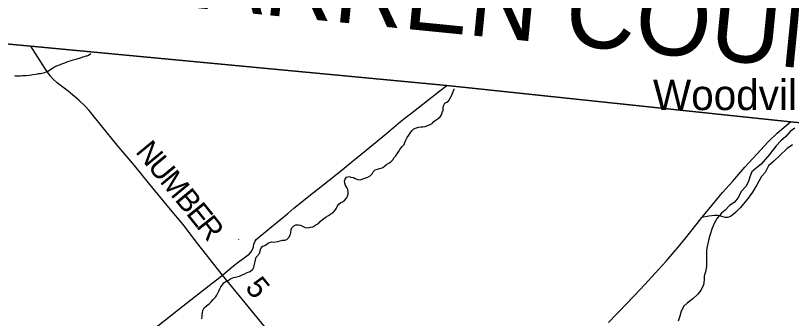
# Model space of a CAD drawing. Extents: x 1310247 to 1664935, y 235267 to 584339.
# Drawn here: x 1528906 to 1539595, y 458139 to 462304 of the extents above; entities that cross this region are included whole.
import ezdxf

# ---------------------------------------------------------------- set-up
doc = ezdxf.new("R2010")
doc.units = 0
for name, color, linetype in [('GM_X_Adjacent_County', 7, 'Continuous'), ('GM_X_Adjacent_County_Text', 7, 'Continuous'), ('GM_X_County', 7, 'Continuous'), ('GM_X_County_Road', 7, 'Continuous'), ('GM_X_Major_River', 7, 'Continuous'), ('GM_X_Minor_River', 7, 'Continuous'), ('GM_X_State_Route', 7, 'Continuous'), ('GM_X_Township', 7, 'Continuous'), ('GM_X_Township_Road', 7, 'Continuous'), ('GM_X_Township_Road_Text', 7, 'Continuous'), ('GM_X_Unincorporated_Text', 7, 'Continuous')]:
    doc.layers.add(name, color=color, linetype=linetype)

msp = doc.modelspace()

# ---------------------------------------------------------------- linework, layer by layer
at = {"layer": 'GM_X_Adjacent_County'}
msp.add_lwpolyline([(1542849, 473143), (1542090, 465215), (1541846, 462655), (1541796, 462135), (1541666, 460788), (1541653, 460642), (1541041, 460701), (1540690, 460735), (1539583, 460843), (1534847, 461340), (1529119, 461882), (1524835, 462277), (1522527, 462501), (1521474, 462603), (1517626, 462974), (1516331, 463120), (1511534, 463579), (1508494, 463882), (1507395, 463992)], dxfattribs=at)
at = {"layer": 'GM_X_County'}
msp.add_lwpolyline([(1524835, 462277), (1529119, 461882), (1534847, 461340), (1539583, 460843), (1540690, 460735), (1541041, 460701), (1541653, 460642), (1544018, 460420), (1546591, 460177), (1546362, 457943), (1546170, 456232), (1545962, 454406), (1545594, 451170), (1544985, 445811), (1544696, 443260), (1544099, 437990), (1544031, 437305), (1543312, 431173), (1542121, 420986)], dxfattribs=at)
at = {"layer": 'GM_X_County_Road'}
msp.add_lwpolyline([(1539610, 460524), (1539537, 460476), (1539438, 460382), (1539353, 460303), (1539279, 460237), (1539231, 460148), (1539183, 460089), (1539118, 459974), (1539058, 459877), (1538983, 459775), (1538888, 459661), (1538828, 459600), (1538793, 459569), (1538756, 459543), (1538718, 459528), (1538682, 459529), (1538620, 459546), (1538574, 459553), (1538536, 459553), (1538456, 459546), (1538360, 459526)], dxfattribs=at)
at = {"layer": 'GM_X_Major_River'}
for points in [[(1539642, 460755), (1539576, 460708), (1539515, 460640), (1539447, 460581), (1539386, 460512), (1539340, 460451), (1539291, 460392), (1539232, 460324), (1539178, 460259), (1539113, 460208), (1539051, 460155), (1539020, 460087), (1539005, 460021), (1538965, 459954), (1538906, 459887), (1538856, 459795), (1538806, 459734), (1538743, 459693), (1538682, 459628), (1538631, 459587), (1538571, 459519), (1538536, 459454), (1538504, 459380), (1538472, 459280), (1538451, 459210), (1538435, 459130), (1538426, 459078), (1538423, 458860)], [(1538423, 458860), (1538414, 458798), (1538392, 458720), (1538392, 458668), (1538382, 458602), (1538353, 458532), (1538304, 458473), (1538235, 458410), (1538160, 458351), (1538110, 458308), (1538077, 458239), (1538059, 458171), (1538032, 458103)]]:
    msp.add_lwpolyline(points, dxfattribs=at)
at = {"layer": 'GM_X_Minor_River'}
for points in [[(1529208, 461502), (1529224, 461506), (1529248, 461509), (1529270, 461511), (1529286, 461514), (1529309, 461522), (1529329, 461528), (1529345, 461535), (1529390, 461565), (1529413, 461582), (1529455, 461606), (1529467, 461609), (1529492, 461621), (1529514, 461627), (1529543, 461638), (1529559, 461644), (1529573, 461650), (1529587, 461653), (1529605, 461661), (1529628, 461671), (1529658, 461680), (1529687, 461692), (1529701, 461693), (1529717, 461699), (1529737, 461705), (1529757, 461708), (1529769, 461714), (1529786, 461720), (1529802, 461723), (1529816, 461729), (1529832, 461735), (1529857, 461742), (1529879, 461748), (1529895, 461752), (1529911, 461758), (1529943, 461781)], [(1528891, 461478), (1528907, 461476), (1528933, 461477), (1528955, 461475), (1528974, 461476), (1529004, 461478), (1529034, 461481), (1529052, 461481), (1529095, 461486), (1529127, 461489), (1529145, 461493), (1529185, 461500), (1529208, 461502)], [(1534728, 460887), (1534756, 460912), (1534775, 460940), (1534784, 460970), (1534795, 461002), (1534796, 461038), (1534803, 461064), (1534820, 461097), (1534846, 461115), (1534873, 461136), (1534911, 461199), (1534949, 461292), (1534950, 461295)], [(1532219, 458982), (1532272, 459036), (1532269, 459038), (1532278, 459070), (1532287, 459103), (1532312, 459131), (1532342, 459144), (1532373, 459163), (1532399, 459183), (1532430, 459192), (1532458, 459187), (1532518, 459197), (1532583, 459216), (1532615, 459215), (1532643, 459224), (1532670, 459254), (1532689, 459285), (1532700, 459323), (1532705, 459359), (1532714, 459385), (1532739, 459414), (1532769, 459425), (1532805, 459424), (1532833, 459420), (1532869, 459403), (1532897, 459390), (1532935, 459387), (1532969, 459394), (1533003, 459401), (1533044, 459424), (1533079, 459445), (1533104, 459473), (1533153, 459515), (1533186, 459537), (1533218, 459556), (1533247, 459573), (1533279, 459592), (1533308, 459626), (1533327, 459655), (1533342, 459687), (1533359, 459712), (1533386, 459732), (1533412, 459743), (1533439, 459762), (1533466, 459794), (1533480, 459822), (1533489, 459849), (1533488, 459877), (1533483, 459910), (1533470, 459938), (1533450, 459969), (1533443, 459997), (1533438, 460027), (1533449, 460055), (1533466, 460083), (1533498, 460090), (1533526, 460083), (1533560, 460076), (1533585, 460063), (1533621, 460050), (1533659, 460047), (1533690, 460057), (1533716, 460066), (1533758, 460081), (1533793, 460100), (1533820, 460129), (1533833, 460155), (1533860, 460184), (1533892, 460190), (1533918, 460199), (1533955, 460212), (1533985, 460229), (1534018, 460254), (1534047, 460274), (1534075, 460293), (1534102, 460318), (1534123, 460352), (1534144, 460377), (1534163, 460403), (1534183, 460432), (1534198, 460460), (1534230, 460503), (1534258, 460531), (1534271, 460560), (1534282, 460590), (1534299, 460628), (1534322, 460657), (1534341, 460685), (1534366, 460720), (1534391, 460746), (1534429, 460761), (1534457, 460768), (1534492, 460775), (1534518, 460776), (1534548, 460778), (1534585, 460791), (1534619, 460804), (1534645, 460819), (1534670, 460847), (1534699, 460870), (1534728, 460887)], [(1531980, 459220), (1531983, 459226)], [(1531757, 458600), (1531775, 458627), (1531804, 458645), (1531840, 458666), (1531868, 458685), (1531907, 458700), (1531953, 458711), (1531993, 458722), (1532027, 458740), (1532066, 458751), (1532098, 458770), (1532136, 458785), (1532173, 458816), (1532190, 458842), (1532219, 458982)], [(1531472, 458132), (1531475, 458162), (1531478, 458190), (1531480, 458222), (1531487, 458248), (1531506, 458283), (1531536, 458313), (1531573, 458340), (1531601, 458367), (1531630, 458399), (1531659, 458432), (1531680, 458460), (1531694, 458487), (1531705, 458515), (1531721, 458547), (1531736, 458572), (1531757, 458600)]]:
    msp.add_lwpolyline(points, dxfattribs=at)
at = {"layer": 'GM_X_State_Route'}
for points in [[(1537230, 458244), (1537303, 458321), (1537432, 458455), (1537575, 458606), (1537718, 458763), (1537867, 458928), (1538034, 459119), (1538141, 459249), (1538298, 459443), (1538360, 459526), (1538458, 459642), (1538646, 459871), (1538785, 460026), (1538953, 460218), (1539117, 460397), (1539276, 460567), (1539399, 460686), (1539583, 460843)], [(1537074, 458083), (1537182, 458193), (1537230, 458244)]]:
    msp.add_lwpolyline(points, dxfattribs=at)
at = {"layer": 'GM_X_Township'}
msp.add_lwpolyline([(1524835, 462277), (1529119, 461882), (1534847, 461340), (1539583, 460843), (1540690, 460735), (1541041, 460701), (1541653, 460642), (1544018, 460420), (1546591, 460177), (1546362, 457943), (1546170, 456232), (1545962, 454406), (1545594, 451170), (1544985, 445811), (1544696, 443260), (1544099, 437990), (1544031, 437305), (1538779, 435612), (1537548, 435215), (1534701, 434280), (1531456, 433256), (1530255, 432867), (1526393, 431615)], dxfattribs=at)
at = {"layer": 'GM_X_Township_Road'}
for points in [[(1531571, 458972), (1531557, 458989), (1531451, 459122), (1531338, 459267), (1531234, 459410), (1531020, 459663), (1530736, 460003), (1530544, 460240), (1530308, 460521), (1530090, 460786), (1529993, 460906), (1529919, 460997), (1529864, 461060), (1529779, 461139), (1529632, 461262), (1529520, 461346), (1529478, 461379), (1529425, 461429), (1529384, 461474), (1529309, 461580), (1529119, 461882)], [(1533488, 460252), (1533786, 460494), (1534015, 460683), (1534209, 460847), (1534388, 460986), (1534579, 461135), (1534733, 461255), (1534847, 461340)], [(1530842, 458019), (1531149, 458262), (1531490, 458528), (1531756, 458736), (1531858, 458819), (1531977, 458917), (1532038, 458959), (1532094, 458998), (1532123, 459025), (1532152, 459055), (1532174, 459096), (1532182, 459123), (1532190, 459162), (1532205, 459201), (1532223, 459226), (1532411, 459381), (1532656, 459581), (1532739, 459655), (1533012, 459869), (1533227, 460042), (1533404, 460184), (1533488, 460252)], [(1534180, 455737), (1533651, 456412), (1533025, 457178), (1532535, 457790), (1532195, 458201), (1531756, 458736), (1531571, 458972)]]:
    msp.add_lwpolyline(points, dxfattribs=at)

# ---------------------------------------------------------------- texts
at = {"layer": 'GM_X_Adjacent_County_Text'}
msp.add_text('WARREN COUNTY', height=1000, rotation=354.3267, dxfattribs=at).set_placement((1530163, 462530))
at = {"layer": 'GM_X_Township_Road_Text'}
for s, rotation, p in [('N', 309.4688, (1530548, 460428)), ('U', 309.4688, (1530715, 460224)), ('M', 309.4652, (1530883, 460020)), ('B', 309.3803, (1531090, 459769)), ('E', 308.8305, (1531246, 459579)), ('R', 308.2228, (1531386, 459405)), ('5', 309.2923, (1532058, 458558))]:
    msp.add_text(s, height=300, rotation=rotation, dxfattribs=at).set_placement(p)
at = {"layer": 'GM_X_Unincorporated_Text'}
msp.add_text('Woodville', height=417, rotation=0, dxfattribs=at).set_placement((1537687, 461004))

doc.saveas('drawing.dxf')
